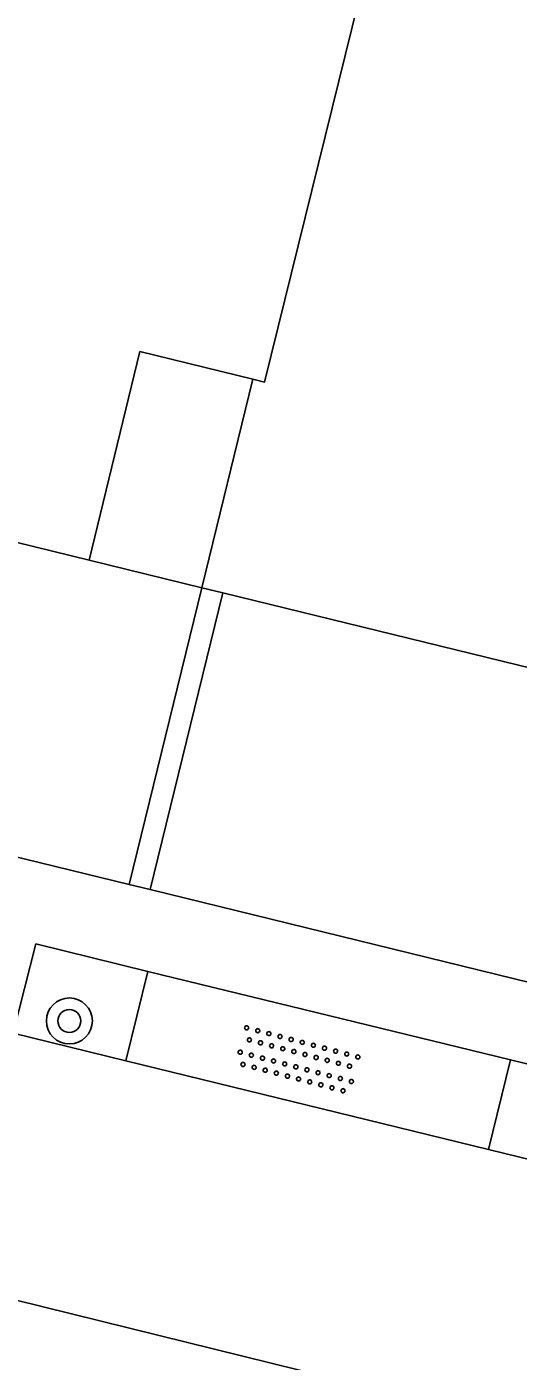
# Model space of a CAD drawing. Extents: x 128999 to 131010, y 395498 to 399007.
# Drawn here: x 129201.32 to 129209.88, y 397709.04 to 397732.24 of the extents above; entities that cross this region are included whole.
import ezdxf

# ---------------------------------------------------------------- set-up
doc = ezdxf.new("R2010")
doc.units = 0
for name, color, linetype in [('gg-afsc-muur', 7, 'Continuous'), ('gg-bbg-hoofdgebouw', 7, 'Continuous'), ('gg-bbg-luifel en loopbrug', 7, 'Continuous'), ('gg-bbg-tussenscheiding', 7, 'Continuous'), ('gg-knt-verharding', 7, 'Continuous'), ('gt-symb-boom', 7, 'Continuous'), ('gt-symb-overige verharding', 7, 'Continuous')]:
    doc.layers.add(name, color=color, linetype=linetype)

# ---------------------------------------------------------------- blocks, each defined once
blk = doc.blocks.new('gt0-OVH')
at = {"layer": 'gt-symb-overige verharding'}
for points in [[(-0.972, 0.298), (-0.967, 0.308), (-0.965, 0.319), (-0.966, 0.33), (-0.971, 0.34), (-0.978, 0.348), (-0.988, 0.353), (-0.999, 0.355), (-1.01, 0.354), (-1.02, 0.349), (-1.028, 0.342), (-1.033, 0.332), (-1.035, 0.321), (-1.034, 0.31), (-1.029, 0.3), (-1.022, 0.292), (-1.012, 0.287), (-1.001, 0.285), (-0.99, 0.286), (-0.98, 0.291)], [(-0.772, 0.298), (-0.767, 0.308), (-0.765, 0.319), (-0.766, 0.33), (-0.771, 0.34), (-0.778, 0.348), (-0.788, 0.353), (-0.799, 0.355), (-0.81, 0.354), (-0.82, 0.349), (-0.828, 0.342), (-0.833, 0.332), (-0.835, 0.321), (-0.834, 0.31), (-0.829, 0.3), (-0.822, 0.292), (-0.812, 0.287), (-0.801, 0.285), (-0.79, 0.286), (-0.78, 0.291)], [(-0.572, 0.298), (-0.567, 0.308), (-0.565, 0.319), (-0.566, 0.33), (-0.571, 0.34), (-0.578, 0.348), (-0.588, 0.353), (-0.599, 0.355), (-0.61, 0.354), (-0.62, 0.349), (-0.628, 0.342), (-0.633, 0.332), (-0.635, 0.321), (-0.634, 0.31), (-0.629, 0.3), (-0.622, 0.292), (-0.612, 0.287), (-0.601, 0.285), (-0.59, 0.286), (-0.58, 0.291)], [(-0.372, 0.298), (-0.367, 0.308), (-0.365, 0.319), (-0.366, 0.33), (-0.371, 0.34), (-0.378, 0.348), (-0.388, 0.353), (-0.399, 0.355), (-0.41, 0.354), (-0.42, 0.349), (-0.428, 0.342), (-0.433, 0.332), (-0.435, 0.321), (-0.434, 0.31), (-0.429, 0.3), (-0.422, 0.292), (-0.412, 0.287), (-0.401, 0.285), (-0.39, 0.286), (-0.38, 0.291)], [(-0.172, 0.298), (-0.167, 0.308), (-0.165, 0.319), (-0.166, 0.33), (-0.171, 0.34), (-0.178, 0.348), (-0.188, 0.353), (-0.199, 0.355), (-0.21, 0.354), (-0.22, 0.349), (-0.228, 0.342), (-0.233, 0.332), (-0.235, 0.321), (-0.234, 0.31), (-0.229, 0.3), (-0.222, 0.292), (-0.212, 0.287), (-0.201, 0.285), (-0.19, 0.286), (-0.18, 0.291)], [(0.028, 0.298), (0.033, 0.308), (0.035, 0.319), (0.034, 0.33), (0.029, 0.34), (0.022, 0.348), (0.012, 0.353), (0.001, 0.355), (-0.01, 0.354), (-0.02, 0.349), (-0.028, 0.342), (-0.033, 0.332), (-0.035, 0.321), (-0.034, 0.31), (-0.029, 0.3), (-0.022, 0.292), (-0.012, 0.287), (-0.001, 0.285), (0.01, 0.286), (0.02, 0.291)], [(0.228, 0.298), (0.233, 0.308), (0.235, 0.319), (0.234, 0.33), (0.229, 0.34), (0.222, 0.348), (0.212, 0.353), (0.201, 0.355), (0.19, 0.354), (0.18, 0.349), (0.172, 0.342), (0.167, 0.332), (0.165, 0.321), (0.166, 0.31), (0.171, 0.3), (0.178, 0.292), (0.188, 0.287), (0.199, 0.285), (0.21, 0.286), (0.22, 0.291)], [(0.428, 0.298), (0.433, 0.308), (0.435, 0.319), (0.434, 0.33), (0.429, 0.34), (0.422, 0.348), (0.412, 0.353), (0.401, 0.355), (0.39, 0.354), (0.38, 0.349), (0.372, 0.342), (0.367, 0.332), (0.365, 0.321), (0.366, 0.31), (0.371, 0.3), (0.378, 0.292), (0.388, 0.287), (0.399, 0.285), (0.41, 0.286), (0.42, 0.291)], [(0.628, 0.298), (0.633, 0.308), (0.635, 0.319), (0.634, 0.33), (0.629, 0.34), (0.622, 0.348), (0.612, 0.353), (0.601, 0.355), (0.59, 0.354), (0.58, 0.349), (0.572, 0.342), (0.567, 0.332), (0.565, 0.321), (0.566, 0.31), (0.571, 0.3), (0.578, 0.292), (0.588, 0.287), (0.599, 0.285), (0.61, 0.286), (0.62, 0.291)], [(0.828, 0.298), (0.833, 0.308), (0.835, 0.319), (0.834, 0.33), (0.829, 0.34), (0.822, 0.348), (0.812, 0.353), (0.801, 0.355), (0.79, 0.354), (0.78, 0.349), (0.772, 0.342), (0.767, 0.332), (0.765, 0.321), (0.766, 0.31), (0.771, 0.3), (0.778, 0.292), (0.788, 0.287), (0.799, 0.285), (0.81, 0.286), (0.82, 0.291)], [(1.028, 0.298), (1.033, 0.308), (1.035, 0.319), (1.034, 0.33), (1.029, 0.34), (1.022, 0.348), (1.012, 0.353), (1.001, 0.355), (0.99, 0.354), (0.98, 0.349), (0.972, 0.342), (0.967, 0.332), (0.965, 0.321), (0.966, 0.31), (0.971, 0.3), (0.978, 0.292), (0.988, 0.287), (0.999, 0.285), (1.01, 0.286), (1.02, 0.291)], [(-0.872, 0.106), (-0.867, 0.116), (-0.865, 0.126), (-0.866, 0.137), (-0.871, 0.147), (-0.878, 0.156), (-0.888, 0.161), (-0.899, 0.163), (-0.91, 0.162), (-0.92, 0.157), (-0.928, 0.15), (-0.933, 0.14), (-0.935, 0.129), (-0.934, 0.118), (-0.929, 0.108), (-0.922, 0.1), (-0.912, 0.095), (-0.901, 0.092), (-0.89, 0.094), (-0.88, 0.098)], [(-0.672, 0.106), (-0.667, 0.116), (-0.665, 0.126), (-0.666, 0.137), (-0.671, 0.147), (-0.678, 0.156), (-0.688, 0.161), (-0.699, 0.163), (-0.71, 0.162), (-0.72, 0.157), (-0.728, 0.15), (-0.733, 0.14), (-0.735, 0.129), (-0.734, 0.118), (-0.729, 0.108), (-0.722, 0.1), (-0.712, 0.095), (-0.701, 0.092), (-0.69, 0.094), (-0.68, 0.098)], [(-0.472, 0.106), (-0.467, 0.116), (-0.465, 0.126), (-0.466, 0.137), (-0.471, 0.147), (-0.478, 0.156), (-0.488, 0.161), (-0.499, 0.163), (-0.51, 0.162), (-0.52, 0.157), (-0.528, 0.15), (-0.533, 0.14), (-0.535, 0.129), (-0.534, 0.118), (-0.529, 0.108), (-0.522, 0.1), (-0.512, 0.095), (-0.501, 0.092), (-0.49, 0.094), (-0.48, 0.098)], [(-0.272, 0.106), (-0.267, 0.116), (-0.265, 0.126), (-0.266, 0.137), (-0.271, 0.147), (-0.278, 0.156), (-0.288, 0.161), (-0.299, 0.163), (-0.31, 0.162), (-0.32, 0.157), (-0.328, 0.15), (-0.333, 0.14), (-0.335, 0.129), (-0.334, 0.118), (-0.329, 0.108), (-0.322, 0.1), (-0.312, 0.095), (-0.301, 0.092), (-0.29, 0.094), (-0.28, 0.098)], [(-0.072, 0.106), (-0.067, 0.116), (-0.065, 0.126), (-0.066, 0.137), (-0.071, 0.147), (-0.078, 0.156), (-0.088, 0.161), (-0.099, 0.163), (-0.11, 0.162), (-0.12, 0.157), (-0.128, 0.15), (-0.133, 0.14), (-0.135, 0.129), (-0.134, 0.118), (-0.129, 0.108), (-0.122, 0.1), (-0.112, 0.095), (-0.101, 0.092), (-0.09, 0.094), (-0.08, 0.098)], [(0.128, 0.106), (0.133, 0.116), (0.135, 0.126), (0.134, 0.137), (0.129, 0.147), (0.122, 0.156), (0.112, 0.161), (0.101, 0.163), (0.09, 0.162), (0.08, 0.157), (0.072, 0.15), (0.067, 0.14), (0.065, 0.129), (0.066, 0.118), (0.071, 0.108), (0.078, 0.1), (0.088, 0.095), (0.099, 0.092), (0.11, 0.094), (0.12, 0.098)], [(0.328, 0.106), (0.333, 0.116), (0.335, 0.126), (0.334, 0.137), (0.329, 0.147), (0.322, 0.156), (0.312, 0.161), (0.301, 0.163), (0.29, 0.162), (0.28, 0.157), (0.272, 0.15), (0.267, 0.14), (0.265, 0.129), (0.266, 0.118), (0.271, 0.108), (0.278, 0.1), (0.288, 0.095), (0.299, 0.092), (0.31, 0.094), (0.32, 0.098)], [(0.528, 0.106), (0.533, 0.116), (0.535, 0.126), (0.534, 0.137), (0.529, 0.147), (0.522, 0.156), (0.512, 0.161), (0.501, 0.163), (0.49, 0.162), (0.48, 0.157), (0.472, 0.15), (0.467, 0.14), (0.465, 0.129), (0.466, 0.118), (0.471, 0.108), (0.478, 0.1), (0.488, 0.095), (0.499, 0.092), (0.51, 0.094), (0.52, 0.098)], [(0.728, 0.106), (0.733, 0.116), (0.735, 0.126), (0.734, 0.137), (0.729, 0.147), (0.722, 0.156), (0.712, 0.161), (0.701, 0.163), (0.69, 0.162), (0.68, 0.157), (0.672, 0.15), (0.667, 0.14), (0.665, 0.129), (0.666, 0.118), (0.671, 0.108), (0.678, 0.1), (0.688, 0.095), (0.699, 0.092), (0.71, 0.094), (0.72, 0.098)], [(0.928, 0.106), (0.933, 0.116), (0.935, 0.126), (0.934, 0.137), (0.929, 0.147), (0.922, 0.156), (0.912, 0.161), (0.901, 0.163), (0.89, 0.162), (0.88, 0.157), (0.872, 0.15), (0.867, 0.14), (0.865, 0.129), (0.866, 0.118), (0.871, 0.108), (0.878, 0.1), (0.888, 0.095), (0.899, 0.092), (0.91, 0.094), (0.92, 0.098)], [(-0.972, -0.142), (-0.967, -0.132), (-0.965, -0.121), (-0.966, -0.11), (-0.971, -0.1), (-0.978, -0.092), (-0.988, -0.087), (-0.999, -0.085), (-1.01, -0.086), (-1.02, -0.091), (-1.028, -0.098), (-1.033, -0.108), (-1.035, -0.119), (-1.034, -0.13), (-1.029, -0.14), (-1.022, -0.148), (-1.012, -0.153), (-1.001, -0.155), (-0.99, -0.154), (-0.98, -0.149)], [(-0.772, -0.142), (-0.767, -0.132), (-0.765, -0.121), (-0.766, -0.11), (-0.771, -0.1), (-0.778, -0.092), (-0.788, -0.087), (-0.799, -0.085), (-0.81, -0.086), (-0.82, -0.091), (-0.828, -0.098), (-0.833, -0.108), (-0.835, -0.119), (-0.834, -0.13), (-0.829, -0.14), (-0.822, -0.148), (-0.812, -0.153), (-0.801, -0.155), (-0.79, -0.154), (-0.78, -0.149)], [(-0.572, -0.142), (-0.567, -0.132), (-0.565, -0.121), (-0.566, -0.11), (-0.571, -0.1), (-0.578, -0.092), (-0.588, -0.087), (-0.599, -0.085), (-0.61, -0.086), (-0.62, -0.091), (-0.628, -0.098), (-0.633, -0.108), (-0.635, -0.119), (-0.634, -0.13), (-0.629, -0.14), (-0.622, -0.148), (-0.612, -0.153), (-0.601, -0.155), (-0.59, -0.154), (-0.58, -0.149)], [(-0.372, -0.142), (-0.367, -0.132), (-0.365, -0.121), (-0.366, -0.11), (-0.371, -0.1), (-0.378, -0.092), (-0.388, -0.087), (-0.399, -0.085), (-0.41, -0.086), (-0.42, -0.091), (-0.428, -0.098), (-0.433, -0.108), (-0.435, -0.119), (-0.434, -0.13), (-0.429, -0.14), (-0.422, -0.148), (-0.412, -0.153), (-0.401, -0.155), (-0.39, -0.154), (-0.38, -0.149)], [(-0.172, -0.142), (-0.167, -0.132), (-0.165, -0.121), (-0.166, -0.11), (-0.171, -0.1), (-0.178, -0.092), (-0.188, -0.087), (-0.199, -0.085), (-0.21, -0.086), (-0.22, -0.091), (-0.228, -0.098), (-0.233, -0.108), (-0.235, -0.119), (-0.234, -0.13), (-0.229, -0.14), (-0.222, -0.148), (-0.212, -0.153), (-0.201, -0.155), (-0.19, -0.154), (-0.18, -0.149)], [(0.028, -0.142), (0.033, -0.132), (0.035, -0.121), (0.034, -0.11), (0.029, -0.1), (0.022, -0.092), (0.012, -0.087), (0.001, -0.085), (-0.01, -0.086), (-0.02, -0.091), (-0.028, -0.098), (-0.033, -0.108), (-0.035, -0.119), (-0.034, -0.13), (-0.029, -0.14), (-0.022, -0.148), (-0.012, -0.153), (-0.001, -0.155), (0.01, -0.154), (0.02, -0.149)], [(0.228, -0.142), (0.233, -0.132), (0.235, -0.121), (0.234, -0.11), (0.229, -0.1), (0.222, -0.092), (0.212, -0.087), (0.201, -0.085), (0.19, -0.086), (0.18, -0.091), (0.172, -0.098), (0.167, -0.108), (0.165, -0.119), (0.166, -0.13), (0.171, -0.14), (0.178, -0.148), (0.188, -0.153), (0.199, -0.155), (0.21, -0.154), (0.22, -0.149)], [(0.428, -0.142), (0.433, -0.132), (0.435, -0.121), (0.434, -0.11), (0.429, -0.1), (0.422, -0.092), (0.412, -0.087), (0.401, -0.085), (0.39, -0.086), (0.38, -0.091), (0.372, -0.098), (0.367, -0.108), (0.365, -0.119), (0.366, -0.13), (0.371, -0.14), (0.378, -0.148), (0.388, -0.153), (0.399, -0.155), (0.41, -0.154), (0.42, -0.149)], [(0.628, -0.142), (0.633, -0.132), (0.635, -0.121), (0.634, -0.11), (0.629, -0.1), (0.622, -0.092), (0.612, -0.087), (0.601, -0.085), (0.59, -0.086), (0.58, -0.091), (0.572, -0.098), (0.567, -0.108), (0.565, -0.119), (0.566, -0.13), (0.571, -0.14), (0.578, -0.148), (0.588, -0.153), (0.599, -0.155), (0.61, -0.154), (0.62, -0.149)], [(0.828, -0.142), (0.833, -0.132), (0.835, -0.121), (0.834, -0.11), (0.829, -0.1), (0.822, -0.092), (0.812, -0.087), (0.801, -0.085), (0.79, -0.086), (0.78, -0.091), (0.772, -0.098), (0.767, -0.108), (0.765, -0.119), (0.766, -0.13), (0.771, -0.14), (0.778, -0.148), (0.788, -0.153), (0.799, -0.155), (0.81, -0.154), (0.82, -0.149)], [(1.028, -0.142), (1.033, -0.132), (1.035, -0.121), (1.034, -0.11), (1.029, -0.1), (1.022, -0.092), (1.012, -0.087), (1.001, -0.085), (0.99, -0.086), (0.98, -0.091), (0.972, -0.098), (0.967, -0.108), (0.965, -0.119), (0.966, -0.13), (0.971, -0.14), (0.978, -0.148), (0.988, -0.153), (0.999, -0.155), (1.01, -0.154), (1.02, -0.149)], [(-0.872, -0.334), (-0.867, -0.324), (-0.865, -0.314), (-0.866, -0.303), (-0.871, -0.293), (-0.878, -0.284), (-0.888, -0.279), (-0.899, -0.277), (-0.91, -0.278), (-0.92, -0.283), (-0.928, -0.29), (-0.933, -0.3), (-0.935, -0.311), (-0.934, -0.322), (-0.929, -0.332), (-0.922, -0.34), (-0.912, -0.345), (-0.901, -0.348), (-0.89, -0.346), (-0.88, -0.342)], [(-0.672, -0.334), (-0.667, -0.324), (-0.665, -0.314), (-0.666, -0.303), (-0.671, -0.293), (-0.678, -0.284), (-0.688, -0.279), (-0.699, -0.277), (-0.71, -0.278), (-0.72, -0.283), (-0.728, -0.29), (-0.733, -0.3), (-0.735, -0.311), (-0.734, -0.322), (-0.729, -0.332), (-0.722, -0.34), (-0.712, -0.345), (-0.701, -0.348), (-0.69, -0.346), (-0.68, -0.342)], [(-0.472, -0.334), (-0.467, -0.324), (-0.465, -0.314), (-0.466, -0.303), (-0.471, -0.293), (-0.478, -0.284), (-0.488, -0.279), (-0.499, -0.277), (-0.51, -0.278), (-0.52, -0.283), (-0.528, -0.29), (-0.533, -0.3), (-0.535, -0.311), (-0.534, -0.322), (-0.529, -0.332), (-0.522, -0.34), (-0.512, -0.345), (-0.501, -0.348), (-0.49, -0.346), (-0.48, -0.342)], [(-0.272, -0.334), (-0.267, -0.324), (-0.265, -0.314), (-0.266, -0.303), (-0.271, -0.293), (-0.278, -0.284), (-0.288, -0.279), (-0.299, -0.277), (-0.31, -0.278), (-0.32, -0.283), (-0.328, -0.29), (-0.333, -0.3), (-0.335, -0.311), (-0.334, -0.322), (-0.329, -0.332), (-0.322, -0.34), (-0.312, -0.345), (-0.301, -0.348), (-0.29, -0.346), (-0.28, -0.342)], [(-0.072, -0.334), (-0.067, -0.324), (-0.065, -0.314), (-0.066, -0.303), (-0.071, -0.293), (-0.078, -0.284), (-0.088, -0.279), (-0.099, -0.277), (-0.11, -0.278), (-0.12, -0.283), (-0.128, -0.29), (-0.133, -0.3), (-0.135, -0.311), (-0.134, -0.322), (-0.129, -0.332), (-0.122, -0.34), (-0.112, -0.345), (-0.101, -0.348), (-0.09, -0.346), (-0.08, -0.342)], [(0.128, -0.334), (0.133, -0.324), (0.135, -0.314), (0.134, -0.303), (0.129, -0.293), (0.122, -0.284), (0.112, -0.279), (0.101, -0.277), (0.09, -0.278), (0.08, -0.283), (0.072, -0.29), (0.067, -0.3), (0.065, -0.311), (0.066, -0.322), (0.071, -0.332), (0.078, -0.34), (0.088, -0.345), (0.099, -0.348), (0.11, -0.346), (0.12, -0.342)], [(0.328, -0.334), (0.333, -0.324), (0.335, -0.314), (0.334, -0.303), (0.329, -0.293), (0.322, -0.284), (0.312, -0.279), (0.301, -0.277), (0.29, -0.278), (0.28, -0.283), (0.272, -0.29), (0.267, -0.3), (0.265, -0.311), (0.266, -0.322), (0.271, -0.332), (0.278, -0.34), (0.288, -0.345), (0.299, -0.348), (0.31, -0.346), (0.32, -0.342)], [(0.528, -0.334), (0.533, -0.324), (0.535, -0.314), (0.534, -0.303), (0.529, -0.293), (0.522, -0.284), (0.512, -0.279), (0.501, -0.277), (0.49, -0.278), (0.48, -0.283), (0.472, -0.29), (0.467, -0.3), (0.465, -0.311), (0.466, -0.322), (0.471, -0.332), (0.478, -0.34), (0.488, -0.345), (0.499, -0.348), (0.51, -0.346), (0.52, -0.342)], [(0.728, -0.334), (0.733, -0.324), (0.735, -0.314), (0.734, -0.303), (0.729, -0.293), (0.722, -0.284), (0.712, -0.279), (0.701, -0.277), (0.69, -0.278), (0.68, -0.283), (0.672, -0.29), (0.667, -0.3), (0.665, -0.311), (0.666, -0.322), (0.671, -0.332), (0.678, -0.34), (0.688, -0.345), (0.699, -0.348), (0.71, -0.346), (0.72, -0.342)], [(0.928, -0.334), (0.933, -0.324), (0.935, -0.314), (0.934, -0.303), (0.929, -0.293), (0.922, -0.284), (0.912, -0.279), (0.901, -0.277), (0.89, -0.278), (0.88, -0.283), (0.872, -0.29), (0.867, -0.3), (0.865, -0.311), (0.866, -0.322), (0.871, -0.332), (0.878, -0.34), (0.888, -0.345), (0.899, -0.348), (0.91, -0.346), (0.92, -0.342)]]:
    blk.add_lwpolyline(points, close=True, dxfattribs=at)
blk = doc.blocks.new('gt0-BOOM')
at = {"layer": 'gt-symb-boom'}
for radius in [0.4, 0.2]:
    blk.add_circle((0, 0), radius, dxfattribs=at)

msp = doc.modelspace()

# ---------------------------------------------------------------- linework, layer by layer
at = {"layer": 'gg-afsc-muur'}
for p, q in [((129203.109, 397717.329), (129204.369, 397722.488)), ((129203.471, 397717.241), (129204.733, 397722.399)), ((129203.471, 397717.241), (129203.109, 397717.329))]:
    msp.add_line(p, q, dxfattribs=at)
at = {"layer": 'gg-bbg-hoofdgebouw'}
for p, q in [((129204.369, 397722.488), (129205.255, 397726.114)), ((129202.408, 397722.97), (129197.463, 397724.178)), ((129204.369, 397722.488), (129204.733, 397722.399)), ((129204.733, 397722.399), (129212.598, 397720.478))]:
    msp.add_line(p, q, dxfattribs=at)
msp.add_lwpolyline([(129205.255, 397726.114), (129203.293, 397726.594), (129202.408, 397722.97)], dxfattribs=at)
at = {"layer": 'gg-bbg-luifel en loopbrug'}
msp.add_line((129202.408, 397722.97), (129204.369, 397722.488), dxfattribs=at)
at = {"layer": 'gg-bbg-tussenscheiding'}
msp.add_lwpolyline([(129209.793, 397742.65), (129209.572, 397742.704), (129205.461, 397726.064), (129205.255, 397726.114)], dxfattribs=at)
at = {"layer": 'gg-knt-verharding'}
for p, q in [((129203.109, 397717.329), (129196.201, 397719.02)), ((129203.471, 397717.241), (129211.334, 397715.316)), ((129203.05, 397714.265), (129203.432, 397715.821)), ((129209.743, 397714.281), (129203.432, 397715.821)), ((129201.09, 397714.745), (129203.05, 397714.265)), ((129203.05, 397714.265), (129209.359, 397712.722)), ((129209.743, 397714.281), (129209.359, 397712.722)), ((129209.359, 397712.722), (129211.02, 397712.316)), ((129212.924, 397707.2), (129201.117, 397710.114))]:
    msp.add_line(p, q, dxfattribs=at)
for points in [[(129203.432, 397715.821), (129201.484, 397716.297), (129201.09, 397714.745)], [(129211.02, 397712.316), (129211.396, 397713.877), (129209.743, 397714.281)]]:
    msp.add_lwpolyline(points, dxfattribs=at)

# ---------------------------------------------------------------- block references
at = {"layer": 'gt-symb-boom'}
msp.add_blockref('gt0-BOOM', (129202.066, 397714.959), dxfattribs=at)
at = {"layer": 'gt-symb-overige verharding', "rotation": -14.702766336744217}
msp.add_blockref('gt0-OVH', (129206.036, 397714.277), dxfattribs=at)

doc.saveas('drawing.dxf')
